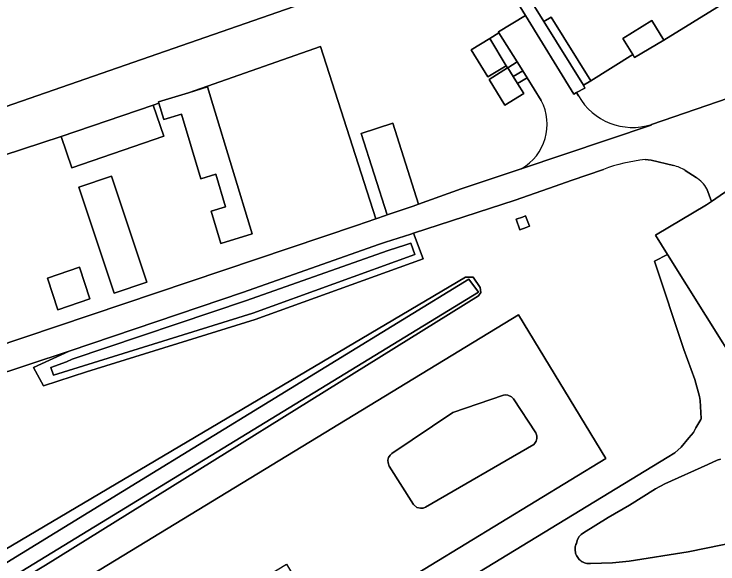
# Model space of a CAD drawing. Extents: x 158132 to 159664, y 385256 to 387218.
# Drawn here: x 158434.2 to 158558.9, y 386727.8 to 386825.2 of the extents above; entities that cross this region are included whole.
import ezdxf

# ---------------------------------------------------------------- set-up
doc = ezdxf.new("R2010")
doc.units = 0
for name, color, linetype in [('IMGEO_Berm_groen', 7, 'Continuous'), ('IMGEO_Erf', 7, 'Continuous'), ('IMGEO_Gemengd_bos', 7, 'Continuous'), ('IMGEO_Grasland_overig', 7, 'Continuous'), ('IMGEO_Groenvoorziening', 7, 'Continuous'), ('IMGEO_Lage_trafo', 7, 'Continuous'), ('IMGEO_Oever', 7, 'Continuous'), ('IMGEO_Pand', 7, 'Continuous'), ('IMGEO_Pand_overbouw', 7, 'Continuous'), ('IMGEO_Rijbaan_lokaal_gesloten', 7, 'Continuous'), ('IMGEO_Voetpad_open', 7, 'Continuous'), ('IMGEO_Waterloop', 7, 'Continuous')]:
    doc.layers.add(name, color=color, linetype=linetype)

msp = doc.modelspace()

# ---------------------------------------------------------------- linework, layer by layer
at = {"layer": 'IMGEO_Berm_groen'}
for points in [[(158561.74, 386813.95), (158562.05, 386814.36), (158566.33, 386815.83), (158574.21, 386820.73), (158584.11, 386827.41), (158563.76, 386842.19), (158560.86, 386840.39), (158570.34, 386833.65), (158549.3, 386820.6), (158544.09, 386817.52), (158543.82, 386818.06), (158536.33, 386813.42), (158535.04, 386812.62), (158535.27, 386812.13), (158533.82, 386811.33), (158534.17, 386810.74)], [(158547.09, 386805.66), (158562.73, 386811.07), (158567.49, 386812.68)], [(158559.3, 386746.38), (158558.7, 386746.2), (158557.1, 386745.45), (158549.47, 386742.04), (158547.83, 386741.13), (158543.18, 386738.26), (158539.44, 386736.07), (158535.06, 386733.38), (158534.63, 386733.05), (158534.45, 386732.91), (158534.24, 386732.64), (158533.94, 386731.99), (158533.8, 386731.47), (158533.72, 386731.27), (158533.66, 386731.06), (158533.61, 386730.85), (158533.58, 386730.63), (158533.58, 386730.41), (158533.59, 386730.19), (158533.62, 386729.98), (158533.67, 386729.76), (158533.73, 386729.55), (158533.82, 386729.35), (158533.92, 386729.16), (158534.04, 386728.97), (158534.17, 386728.8), (158534.32, 386728.64), (158534.48, 386728.49), (158534.65, 386728.36), (158534.83, 386728.24), (158535.03, 386728.14), (158535.23, 386728.05), (158535.44, 386727.99), (158535.65, 386727.94), (158535.87, 386727.91), (158536.09, 386727.9), (158536.31, 386727.91), (158540.19, 386728.06), (158543.13, 386728.35), (158553.57, 386729.96), (158562.57, 386731.84)]]:
    msp.add_lwpolyline(points, dxfattribs=at)
msp.add_arc((158543.77, 386816.18), 11.03, 209.5363, 287.5152, dxfattribs=at)
at = {"layer": 'IMGEO_Erf'}
for points in [[(158488.49, 386819.5), (158465.11, 386811.3), (158468.5, 386812.33), (158469.45, 386809.19), (158476.39, 386786.28), (158470.85, 386784.6), (158469.12, 386790.32), (158471.7, 386791.1), (158469.96, 386796.87), (158467.32, 386796.07), (158463.86, 386807.5), (158460.78, 386806.56), (158459.9, 386809.47), (158458.85, 386809.1), (158460.74, 386803.58), (158444.48, 386798.02), (158442.59, 386803.54), (158408.09, 386792.27), (158418.54, 386762.11), (158459.45, 386775.83), (158494.85, 386787.8), (158498.27, 386788.97)], [(158500.29, 386789.65), (158504.89, 386791.22), (158505.87, 386791.57), (158501.32, 386805.88), (158495.69, 386804.1)], [(158457.73, 386777.74), (158451.97, 386775.82), (158445.71, 386794.59), (158451.48, 386796.51)], [(158445.84, 386780.39), (158447.64, 386774.78), (158441.99, 386772.84), (158440.14, 386778.48)], [(158506.69, 386737.75), (158507.1, 386737.92), (158526.27, 386749.02), (158526.46, 386749.23), (158526.7, 386749.61), (158526.82, 386750.06), (158526.82, 386750.53), (158526.64, 386751.09), (158522.67, 386757.07), (158522.32, 386757.46), (158521.69, 386757.76), (158521.28, 386757.8), (158520.89, 386757.75), (158511.92, 386754.66), (158501.15, 386747.42), (158500.82, 386747.12), (158500.56, 386746.71), (158500.43, 386746.23), (158500.46, 386745.74), (158500.68, 386745.17), (158504.96, 386738.35), (158505.57, 386737.85), (158506.21, 386737.7)]]:
    msp.add_lwpolyline(points, close=True, dxfattribs=at)
at = {"layer": 'IMGEO_Gemengd_bos'}
msp.add_lwpolyline([(158357.85, 386741.18), (158369.81, 386745.16), (158383.66, 386750), (158412.17, 386759.98), (158418.54, 386762.11), (158408.09, 386792.27), (158405.76, 386799.46), (158486.52, 386827.49), (158458.51, 386874.59), (158467.12, 386880.53), (158468.04, 386881.16), (158474.3, 386885.05), (158473.33, 386886.61), (158478.55, 386889.85), (158478.05, 386890.65), (158500.86, 386902.13), (158502.1, 386899.98), (158504.7, 386901.3), (158514.74, 386905.78)], dxfattribs=at)
at = {"layer": 'IMGEO_Grasland_overig'}
for points in [[(158527.56, 386809.94), (158525.06, 386813.95), (158523.39, 386812.93), (158524.5, 386811.14), (158521.16, 386809.07), (158518.33, 386813.64), (158521.63, 386815.68), (158521.39, 386816.08), (158518.11, 386814.09), (158515.18, 386818.9), (158518.46, 386820.9), (158520.09, 386821.91), (158520, 386822.07), (158524.79, 386824.97), (158520.1, 386832.62)], [(158486.52, 386827.49), (158405.76, 386799.46), (158408.09, 386792.27), (158442.59, 386803.54), (158458.85, 386809.1), (158459.9, 386809.47), (158459.83, 386809.7), (158465.11, 386811.3), (158488.49, 386819.5), (158498.27, 386788.97), (158500, 386789.55), (158500.29, 386789.65), (158495.69, 386804.1), (158501.32, 386805.88), (158505.87, 386791.57), (158513.38, 386794.25), (158524.05, 386797.84)]]:
    msp.add_lwpolyline(points, dxfattribs=at)
msp.add_arc((158519.62, 386805.68), 9.01, 299.4139, 28.202, dxfattribs=at)
at = {"layer": 'IMGEO_Groenvoorziening'}
for points in [[(158523.32, 386816.74), (158521.67, 386815.71), (158522.61, 386814.19), (158524.29, 386815.19)], [(158523.16, 386788.89), (158524.24, 386789.25), (158524.81, 386789.47), (158525.49, 386787.65), (158524.89, 386787.44), (158523.78, 386787.02)]]:
    msp.add_lwpolyline(points, close=True, dxfattribs=at)
for points in [[(158550.98, 386798.43), (158547.05, 386799.33), (158545.95, 386799.45)], [(158538.58, 386797.72), (158532.85, 386795.73), (158530.06, 386794.76), (158522.98, 386792.25), (158504.95, 386786.42), (158506.68, 386781.9), (158476.9, 386771.12), (158447.05, 386761.84), (158439.47, 386759.41), (158437.7, 386762.62), (158443.97, 386765.54), (158429.49, 386760.75), (158413.3, 386756.63), (158393.81, 386750), (158370.72, 386742.15), (158359.23, 386738.32)], [(158554.98, 386796.31), (158553.09, 386797.55)], [(158494.74, 386713.11), (158549.85, 386746.68), (158551.24, 386747.5), (158552.38, 386748.51), (158553.73, 386750.16), (158554.53, 386751.14), (158554.92, 386751.92), (158555.83, 386753.42), (158555.91, 386753.62), (158555.7, 386756.79), (158555.58, 386757.51), (158554.79, 386760.51), (158552.84, 386765.8), (158547.63, 386781.44), (158549.96, 386782.63), (158547.79, 386786.1), (158556.86, 386791.47), (158557.72, 386792.05), (158556.9, 386794.28)], [(158362.74, 386712.02), (158371.49, 386715.42), (158377.77, 386718.99), (158384.81, 386720.29), (158390.82, 386717.55), (158394.04, 386713.37), (158395.37, 386709.95), (158395.87, 386708.66), (158514.15, 386778.64), (158514.77, 386778.64), (158515.53, 386778.64), (158516.79, 386776.83), (158516.91, 386775.92), (158516.45, 386775.33), (158439.82, 386727.61), (158388.58, 386696.7), (158382.53, 386691.59), (158378.96, 386684.54), (158378.05, 386675.83), (158383.11, 386619.97)], [(158474.85, 386702.59), (158472.88, 386706.22), (158420.09, 386674.06), (158404.59, 386699.52), (158523.53, 386771.96), (158539.03, 386746.51), (158489.45, 386716.31), (158490.66, 386714.18)]]:
    msp.add_lwpolyline(points, dxfattribs=at)
for centre, radius, start, end in [((158548.74, 386770.94), 28.64, 95.5759, 110.7761), ((158547.63, 386787.5), 11.43, 61.4816, 72.9388), ((158552.13, 386791.69), 5.42, 28.5085, 58.3591)]:
    msp.add_arc(centre, radius, start, end, dxfattribs=at)
at = {"layer": 'IMGEO_Lage_trafo'}
msp.add_lwpolyline([(158523.16, 386788.89), (158523.78, 386787.02), (158524.89, 386787.44), (158525.49, 386787.65), (158524.81, 386789.47), (158524.24, 386789.25)], close=True, dxfattribs=at)
at = {"layer": 'IMGEO_Oever'}
for points in [[(158504.95, 386786.42), (158504.46, 386786.26), (158500, 386784.82), (158498.78, 386784.43), (158474.89, 386775.95), (158443.97, 386765.54), (158437.7, 386762.62), (158439.47, 386759.41), (158447.05, 386761.84), (158476.9, 386771.12), (158506.68, 386781.9)], [(158505.2, 386782.66), (158476.52, 386772.28), (158441.21, 386761.25), (158440.77, 386762.62), (158443.5, 386763.61), (158444.55, 386764.1), (158475.39, 386774.49), (158499.28, 386782.96), (158500.48, 386783.35), (158503.58, 386784.35), (158504.49, 386784.64)], [(158395.87, 386708.66), (158396.6, 386706.79), (158394.61, 386701.8), (158388.58, 386696.7), (158439.82, 386727.61), (158516.45, 386775.33), (158516.91, 386775.92), (158516.79, 386776.83), (158515.53, 386778.64), (158514.77, 386778.64), (158514.15, 386778.64)], [(158514.75, 386778.27), (158516.45, 386775.96), (158399.89, 386704.81), (158400.73, 386709.18), (158417.6, 386718.71), (158456.02, 386742.25)]]:
    msp.add_lwpolyline(points, close=True, dxfattribs=at)
at = {"layer": 'IMGEO_Pand'}
msp.add_lwpolyline([(158517.48, 386840.94), (158528.04, 386823.9), (158529.33, 386824.7), (158536.33, 386813.42), (158543.82, 386818.06), (158542.05, 386820.91), (158547.15, 386824.07), (158549.3, 386820.6), (158570.34, 386833.65)], dxfattribs=at)
for points in [[(158518.11, 386814.09), (158521.39, 386816.08), (158518.46, 386820.9), (158515.18, 386818.9)], [(158523.39, 386812.93), (158522.61, 386814.19), (158521.67, 386815.71), (158521.63, 386815.68), (158518.33, 386813.64), (158521.16, 386809.07), (158524.5, 386811.14)], [(158469.45, 386809.19), (158468.5, 386812.33), (158465.11, 386811.3), (158459.83, 386809.7), (158459.9, 386809.47), (158460.78, 386806.56), (158463.86, 386807.5), (158467.32, 386796.07), (158469.96, 386796.87), (158471.7, 386791.1), (158469.12, 386790.32), (158470.85, 386784.6), (158476.39, 386786.28)], [(158442.59, 386803.54), (158444.48, 386798.02), (158460.74, 386803.58), (158458.85, 386809.1)], [(158445.71, 386794.59), (158451.97, 386775.82), (158457.73, 386777.74), (158451.48, 386796.51)], [(158561.73, 386794.82), (158557.72, 386792.05), (158556.86, 386791.47), (158547.79, 386786.1), (158549.96, 386782.63), (158569.83, 386750.88)], [(158445.84, 386780.39), (158440.14, 386778.48), (158441.99, 386772.84), (158447.64, 386774.78)], [(158472.88, 386706.22), (158465.88, 386717.7), (158482.45, 386727.79), (158489.45, 386716.31), (158539.03, 386746.51), (158523.53, 386771.96), (158404.59, 386699.52), (158420.09, 386674.06)], [(158507.1, 386737.92), (158506.69, 386737.75), (158506.21, 386737.7), (158505.57, 386737.85), (158504.96, 386738.35), (158500.68, 386745.17), (158500.46, 386745.74), (158500.43, 386746.23), (158500.56, 386746.71), (158500.82, 386747.12), (158501.15, 386747.42), (158511.92, 386754.66), (158520.89, 386757.75), (158521.28, 386757.8), (158521.69, 386757.76), (158522.32, 386757.46), (158522.67, 386757.07), (158526.64, 386751.09), (158526.82, 386750.53), (158526.82, 386750.06), (158526.7, 386749.61), (158526.46, 386749.23), (158526.27, 386749.02)]]:
    msp.add_lwpolyline(points, close=True, dxfattribs=at)
at = {"layer": 'IMGEO_Pand_overbouw'}
msp.add_lwpolyline([(158529.33, 386824.7), (158528.04, 386823.9), (158535.04, 386812.62), (158536.33, 386813.42)], close=True, dxfattribs=at)
at = {"layer": 'IMGEO_Rijbaan_lokaal_gesloten'}
for points in [[(158533.82, 386811.33), (158533.35, 386811.05), (158524.79, 386824.97), (158520, 386822.07), (158520.09, 386821.91), (158523.32, 386816.74), (158524.29, 386815.19), (158525.06, 386813.95), (158527.56, 386809.94)], [(158567.49, 386812.68), (158562.73, 386811.07), (158547.09, 386805.66), (158547.07, 386805.58), (158524.05, 386797.84), (158513.38, 386794.25), (158505.87, 386791.57), (158504.89, 386791.22), (158500.29, 386789.65), (158500, 386789.55), (158498.27, 386788.97), (158494.85, 386787.8), (158459.45, 386775.83), (158418.54, 386762.11), (158412.17, 386759.98), (158383.66, 386750), (158369.81, 386745.16), (158357.85, 386741.18)], [(158534.17, 386810.74), (158533.82, 386811.33)], [(158524.05, 386797.84), (158547.07, 386805.58), (158547.09, 386805.66)], [(158545.95, 386799.45), (158547.05, 386799.33), (158550.98, 386798.43)], [(158359.23, 386738.32), (158370.72, 386742.15), (158393.81, 386750), (158413.3, 386756.63), (158429.49, 386760.75), (158443.97, 386765.54), (158474.89, 386775.95), (158498.78, 386784.43), (158500, 386784.82), (158504.46, 386786.26), (158504.95, 386786.42), (158522.98, 386792.25), (158530.06, 386794.76), (158532.85, 386795.73), (158538.58, 386797.72)], [(158553.09, 386797.55), (158554.98, 386796.31)], [(158556.9, 386794.28), (158557.72, 386792.05), (158561.73, 386794.82), (158566.1, 386797.56)], [(158569.83, 386750.88), (158549.96, 386782.63), (158547.63, 386781.44), (158552.84, 386765.8), (158554.79, 386760.51), (158555.58, 386757.51), (158555.7, 386756.79), (158555.91, 386753.62), (158555.83, 386753.42), (158554.92, 386751.92), (158554.53, 386751.14), (158553.73, 386750.16), (158552.38, 386748.51), (158551.24, 386747.5), (158549.85, 386746.68), (158494.74, 386713.11)], [(158562.57, 386731.84), (158553.57, 386729.96), (158543.13, 386728.35), (158540.19, 386728.06), (158536.31, 386727.91), (158536.09, 386727.9), (158535.87, 386727.91), (158535.65, 386727.94), (158535.44, 386727.99), (158535.23, 386728.05), (158535.03, 386728.14), (158534.83, 386728.24), (158534.65, 386728.36), (158534.48, 386728.49), (158534.32, 386728.64), (158534.17, 386728.8), (158534.04, 386728.97), (158533.92, 386729.16), (158533.82, 386729.35), (158533.73, 386729.55), (158533.67, 386729.76), (158533.62, 386729.98), (158533.59, 386730.19), (158533.58, 386730.41), (158533.58, 386730.63), (158533.61, 386730.85), (158533.66, 386731.06), (158533.72, 386731.27), (158533.8, 386731.47), (158533.94, 386731.99), (158534.24, 386732.64), (158534.45, 386732.91), (158534.63, 386733.05), (158535.06, 386733.38), (158539.44, 386736.07), (158543.18, 386738.26), (158547.83, 386741.13), (158549.47, 386742.04), (158557.1, 386745.45), (158558.7, 386746.2), (158559.3, 386746.38)]]:
    msp.add_lwpolyline(points, dxfattribs=at)
for centre, radius, start, end in [((158519.62, 386805.68), 9.01, 299.4139, 28.202), ((158543.77, 386816.18), 11.03, 209.5363, 287.5152), ((158548.74, 386770.94), 28.64, 95.5759, 110.7761), ((158547.63, 386787.5), 11.43, 61.4816, 72.9388), ((158552.13, 386791.69), 5.42, 28.5085, 58.3591)]:
    msp.add_arc(centre, radius, start, end, dxfattribs=at)
at = {"layer": 'IMGEO_Voetpad_open'}
for points in [[(158517.48, 386840.94), (158525.88, 386846.15), (158521.71, 386852.88), (158509.14, 386845.08), (158517.7, 386831.15), (158520.1, 386832.62), (158524.79, 386824.97), (158533.35, 386811.05), (158533.82, 386811.33), (158535.27, 386812.13), (158535.04, 386812.62), (158528.04, 386823.9)], [(158529.33, 386824.7), (158528.04, 386823.9), (158535.04, 386812.62), (158536.33, 386813.42)], [(158549.3, 386820.6), (158547.15, 386824.07), (158542.05, 386820.91), (158543.82, 386818.06), (158544.09, 386817.52)], [(158520.09, 386821.91), (158518.46, 386820.9), (158521.39, 386816.08), (158521.63, 386815.68), (158521.67, 386815.71), (158523.32, 386816.74)], [(158524.29, 386815.19), (158522.61, 386814.19), (158523.39, 386812.93), (158525.06, 386813.95)]]:
    msp.add_lwpolyline(points, close=True, dxfattribs=at)
at = {"layer": 'IMGEO_Waterloop'}
for points in [[(158505.2, 386782.66), (158504.49, 386784.64), (158503.58, 386784.35), (158500.48, 386783.35), (158499.28, 386782.96), (158475.39, 386774.49), (158444.55, 386764.1), (158443.5, 386763.61), (158440.77, 386762.62), (158441.21, 386761.25), (158476.52, 386772.28)], [(158516.45, 386775.96), (158514.75, 386778.27), (158456.02, 386742.25), (158417.6, 386718.71), (158400.73, 386709.18), (158399.89, 386704.81)]]:
    msp.add_lwpolyline(points, close=True, dxfattribs=at)

doc.saveas('drawing.dxf')
